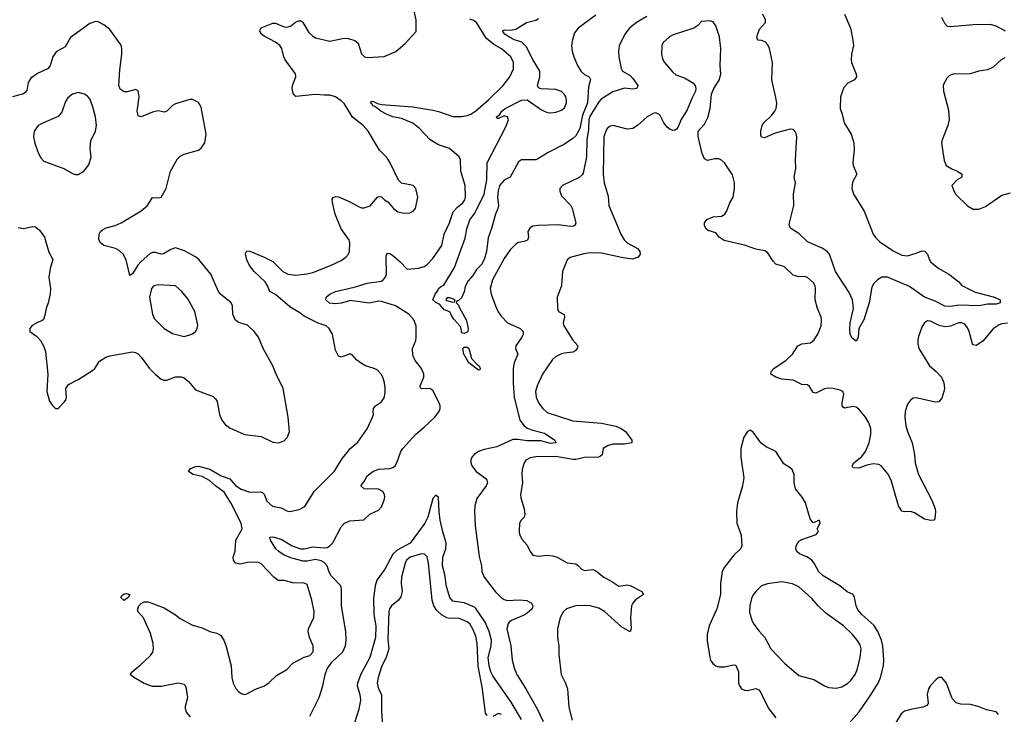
# Model space of a CAD drawing. Header units: inches. Extents: x 2057696 to 2160536, y 827480 to 1016834.
# Tile 322 of 422: x 2067700 to 2074587, y 993292 to 998150. Entities that reach past the tile are written whole.
import ezdxf

# ---------------------------------------------------------------- set-up
doc = ezdxf.new("R2010")
doc.units = ezdxf.units.IN
doc.header["$MEASUREMENT"] = 0
doc.layers.add('C0969', color=7, linetype='Continuous')
doc.layers.add('C0979', color=7, linetype='Continuous')

msp = doc.modelspace()

# ---------------------------------------------------------------- linework, layer by layer
at = {"layer": 'C0969', "color": 5}
for points, elevation in [([(2067690, 996697.1), (2067730, 996690.4), (2067790, 996703.8), (2067810, 996700.5), (2067839.2, 996679.2), (2067874.9, 996630), (2067904.8, 996524.8), (2067932.5, 996472.5), (2067912.7, 996410), (2067903.8, 996350), (2067914.9, 996270), (2067912.8, 996232.8), (2067899.1, 996170), (2067884.9, 996130), (2067877.3, 996082.7), (2067866, 996054), (2067856, 996044), (2067830, 996035.3), (2067787.5, 996012.5), (2067772, 995990), (2067772, 995970), (2067817.3, 995937.3), (2067847.1, 995907.1), (2067866.8, 995870), (2067880.7, 995830), (2067897.3, 995670), (2067891, 995550), (2067910, 995482), (2067930, 995452), (2067950, 995432), (2067970, 995432), (2068010, 995472), (2068022, 995490), (2068028.7, 995510), (2068022, 995570), (2068042, 995598), (2068110, 995633.4), (2068210, 995695.5), (2068226.6, 995710), (2068258.9, 995761.1), (2068302.7, 995790), (2068330, 995800.3), (2068490, 995827.6), (2068510, 995822.3), (2068530.3, 995810), (2068550.3, 995790), (2068607.2, 995710), (2068647, 995670), (2068690, 995636.5), (2068710, 995629), (2068730, 995629), (2068790, 995651.3), (2068830, 995652.8), (2068850, 995644.9), (2068880.7, 995620.7), (2068930, 995560.5), (2069054.1, 995514.1), (2069070, 995499.5), (2069080.5, 995480.5), (2069098.8, 995390), (2069114.7, 995350), (2069138.5, 995318.5), (2069172.5, 995292.5), (2069274, 995250), (2069390, 995234.4), (2069470, 995194.5), (2069510, 995191.3), (2069550, 995204), (2069574.5, 995230), (2069587.6, 995270), (2069578, 995370), (2069543.7, 995570), (2069494.8, 995670), (2069470.8, 995730), (2069403.5, 995850), (2069369.7, 995930), (2069340.5, 995970), (2069294.2, 996014.2), (2069230, 996032.1), (2069206.6, 996050), (2069190.7, 996090), (2069189.8, 996149.8), (2069180.4, 996170), (2069104, 996230), (2069089.8, 996250), (2069038.4, 996370), (2068953.2, 996473.2), (2068930, 996491), (2068854.1, 996534.1), (2068790, 996554.5), (2068757.4, 996542.6), (2068706.9, 996513.1), (2068690, 996509.8), (2068650, 996520.9), (2068630, 996521.5), (2068610, 996513.3), (2068550, 996459.3), (2068527.4, 996432.6), (2068490, 996373.6), (2068470, 996361.2), (2068445.7, 996470), (2068423.1, 996510), (2068395.8, 996535.8), (2068370, 996549.8), (2068290, 996571.3), (2068264.5, 996590), (2068253.6, 996610), (2068256.9, 996650), (2068265.6, 996670), (2068278.5, 996681.5), (2068305.6, 996694.4), (2068369.2, 996710), (2068410, 996728.8), (2068550, 996812.8), (2068591.3, 996848.7), (2068630, 996906.4), (2068670, 996904.4), (2068690, 996908.5), (2068724.5, 996970), (2068755.4, 997090), (2068803.3, 997176.7), (2068823.3, 997196.7), (2068850, 997210.5), (2068950, 997238.8), (2068970, 997251), (2068995.1, 997290), (2069003.7, 997350), (2068970, 997538), (2068952.1, 997572.1), (2068910, 997593.2), (2068890, 997593.2), (2068790, 997562.4), (2068770, 997549.6), (2068730, 997511.6), (2068710, 997502.9), (2068670, 997513), (2068630, 997503.5), (2068550, 997471.8), (2068530, 997477.2), (2068521.1, 997510), (2068535.1, 997610), (2068530, 997653.2), (2068510, 997661.6), (2068455, 997645), (2068430, 997646.2), (2068404, 997664), (2068393.7, 997690), (2068400.7, 997799.3), (2068415.3, 997910), (2068415.1, 997950), (2068410, 997972), (2068330, 998082.4), (2068290, 998115.1), (2068250, 998136.2), (2068230, 998136.9), (2068190, 998123.6), (2068055.2, 998024.8), (2068018.3, 997961.7), (2067954.9, 997925.1), (2067933.4, 997890), (2067914.2, 997830), (2067899.6, 997810), (2067825.2, 997774.8), (2067778.4, 997741.6), (2067758.9, 997710), (2067750, 997654), (2067739.5, 997640.5), (2067728.2, 997631.8), (2067650, 997609.7)], 520), ([(2070000, 997515.1), (2069970, 997564.2), (2069950, 997582), (2069910, 997611), (2069870, 997623.5), (2069830, 997622.4), (2069768.2, 997628.2), (2069632.7, 997612.7), (2069621.6, 997621.6), (2069614, 997634), (2069607.3, 997670), (2069609.6, 997690), (2069631.1, 997750), (2069630, 997772.7), (2069558, 997870), (2069548.5, 997890), (2069534.2, 997950), (2069520.4, 997970), (2069490, 997994), (2069410, 998034.2), (2069391.1, 998050), (2069380.5, 998070), (2069381.7, 998078.3), (2069390, 998092.4), (2069470, 998127), (2069490, 998125.7), (2069550, 998099.3), (2069570, 998098.2), (2069594.5, 998105.5), (2069630, 998133), (2069650, 998142.8), (2069670, 998141.3), (2069681.3, 998130), (2069721.8, 998061.8), (2069750, 998034.6), (2069770, 998023.6), (2069870, 998000.9), (2069970, 998021.5), (2069998.4, 998018.4), (2070000, 998017.9)], 480), ([(2070000, 996615.9), (2069948.3, 996688.3), (2069906.8, 996790), (2069887.2, 996872.8), (2069886.1, 996893.9), (2069892.8, 996907.2), (2069910, 996914.6), (2069930, 996912.3), (2070000, 996880.5)], 480), ([(2070000, 995808.8), (2069950, 995789.6), (2069930, 995796), (2069910, 995839.3), (2069887.2, 995950), (2069866, 995990), (2069842.9, 996010), (2069788.1, 996028.1), (2069690, 996076.4), (2069659.8, 996099.8), (2069590, 996141.2), (2069490, 996227.3), (2069449.2, 996249.2), (2069434.1, 996290), (2069417.9, 996317.9), (2069340.5, 996390), (2069308, 996430), (2069288.5, 996471.5), (2069279.6, 996510), (2069281.3, 996518.7), (2069290, 996533.4), (2069310, 996532.4), (2069410, 996490.3), (2069470, 996459), (2069541.5, 996390), (2069577.3, 996370), (2069630, 996363.2), (2069708.1, 996371.9), (2069750, 996383.2), (2069873.2, 996430), (2069950, 996464.9), (2069982, 996490), (2069999.3, 996510), (2070000, 996511.7)], 480), ([(2070000, 996182.5), (2069950, 996168.7), (2069910, 996163.1), (2069868.4, 996168.4), (2069842, 996190), (2069844.5, 996210), (2069869.8, 996230.2), (2069910, 996249.1), (2070000, 996269.9)], 460), ([(2068894.5, 993274.5), (2068867.8, 993307.8), (2068860.4, 993330), (2068860.4, 993350), (2068877.4, 993410), (2068866.6, 993470), (2068860.5, 993490), (2068850, 993501.3), (2068810, 993509.8), (2068693.4, 993486.6), (2068630, 993487), (2068570, 993508.3), (2068498, 993550), (2068472.3, 993570), (2068486.6, 993590), (2068544.1, 993635.9), (2068616.5, 993703.5), (2068632.7, 993727.3), (2068636.8, 993750), (2068633, 993787), (2068616.2, 993856.2), (2068565.7, 993965.7), (2068527.9, 994010), (2068526, 994030), (2068534.6, 994050), (2068550, 994068), (2068570, 994079.2), (2068599.2, 994079.2), (2068710, 994035.6), (2068790, 993988.7), (2068823.2, 993963.2), (2068910, 993916.5), (2068975.8, 993895.8), (2069030, 993872.2), (2069079.4, 993859.4), (2069105.3, 993845.2), (2069128.7, 993810), (2069145.5, 993765.5), (2069178.7, 993630), (2069184.6, 993550), (2069194.4, 993510), (2069211.8, 993471.8), (2069230, 993450.6), (2069250, 993437.1), (2069270, 993430.5), (2069290, 993434.9), (2069350, 993468.4), (2069413.2, 993490), (2069446.2, 993513.8), (2069497.7, 993562.3), (2069570, 993605.7), (2069610, 993650.3), (2069690, 993690.6), (2069730, 993704), (2069752.3, 993730), (2069752.3, 993770), (2069726.6, 993830), (2069718, 993870), (2069719.3, 993890), (2069757.6, 993970), (2069760.5, 994010), (2069744.4, 994090), (2069710, 994199.3), (2069689.6, 994209.6), (2069610, 994212.6), (2069550, 994227.4), (2069508.7, 994228.7), (2069478.4, 994250), (2069390, 994343.6), (2069370, 994352.6), (2069303.9, 994356.1), (2069242, 994342), (2069208.9, 994348.9), (2069195.3, 994370), (2069194, 994390), (2069206.6, 994433.4), (2069211.1, 994510), (2069257.4, 994590), (2069248.5, 994630), (2069178.2, 994770), (2069130, 994844.7), (2069069.6, 994889.6), (2069028, 994928), (2068976.4, 994956.4), (2068913.2, 994970), (2068882, 994990), (2068892.7, 995010), (2068930, 995024.9), (2068950, 995028), (2069030, 995007.3), (2069110, 994959.8), (2069170, 994937.8), (2069210, 994892.7), (2069250, 994867.8), (2069310, 994844.6), (2069386.9, 994846.9), (2069401, 994841), (2069410.9, 994830.9), (2069430, 994782.4), (2069467.6, 994747.6), (2069530, 994736.5), (2069570, 994715.6), (2069590, 994710.2), (2069655.8, 994724.2), (2069695, 994745), (2069759, 994850), (2069900.4, 994990), (2069957.1, 995082.9), (2070000, 995135.5)], 480), ([(2069730, 993278.7), (2069795.8, 993410), (2069821.5, 993490), (2069836.6, 993570), (2069851.8, 993610), (2069883.7, 993656.3), (2069960.5, 993730), (2069979.6, 993770), (2069984.3, 993810), (2069980.6, 993870), (2069950.8, 994050), (2069952.4, 994170), (2069945.9, 994190), (2069879.5, 994259.5), (2069865.1, 994285.1), (2069849.9, 994330), (2069830, 994354.4), (2069810, 994365.2), (2069770, 994374), (2069710, 994362.9), (2069684.1, 994364.1), (2069604.7, 994384.7), (2069550, 994405.9), (2069512.8, 994430), (2069492.5, 994450), (2069454, 994510), (2069449.7, 994530), (2069470, 994532.6), (2069530, 994516.5), (2069605.7, 994470), (2069664.9, 994450), (2069690, 994450.1), (2069750, 994463.9), (2069830, 994457), (2069850, 994459.3), (2069870, 994469.7), (2069890, 994491.8), (2069950, 994603), (2069971.8, 994628.2), (2070000, 994641)], 460)]:
    msp.add_lwpolyline(points, dxfattribs=dict(at, elevation=elevation))
for points, elevation in [([(2068110, 997640.5), (2068070, 997629.6), (2068036.9, 997603.1), (2068021.8, 997578.2), (2067995.8, 997504.2), (2067970, 997474), (2067866, 997430), (2067830.4, 997409.6), (2067802, 997370), (2067798, 997330), (2067806.9, 997286.9), (2067827.1, 997227.1), (2067846.9, 997186.9), (2067870, 997160.7), (2068010, 997110.7), (2068070, 997074), (2068090, 997067.3), (2068110, 997066.8), (2068150, 997091), (2068184.1, 997135.9), (2068199.5, 997190), (2068194.5, 997250), (2068197.5, 997302.5), (2068230, 997371.3), (2068238.4, 997410), (2068229.6, 997470), (2068210, 997548.7), (2068190, 997597.2), (2068175.4, 997615.4), (2068153.2, 997630)], 540), ([(2068670, 996296.1), (2068638, 996290), (2068622.3, 996270), (2068608.9, 996208.9), (2068628.2, 996090), (2068639.9, 996059.9), (2068710, 995990.4), (2068770, 995955.5), (2068850, 995935.5), (2068890, 995945.5), (2068910, 995954), (2068929.6, 995970.4), (2068942.7, 995990), (2068946.6, 996013.4), (2068926, 996110), (2068877.4, 996197.4), (2068832.4, 996252.4), (2068790, 996288.3)], 540), ([(2068430, 994088.3), (2068409, 994110), (2068416, 994124), (2068430, 994134), (2068444.1, 994135.9), (2068470, 994130.8), (2068459.3, 994110)], 480)]:
    msp.add_lwpolyline(points, close=True, dxfattribs=dict(at, elevation=elevation))
at = {"layer": 'C0979', "color": 5}
for points, elevation in [([(2070000, 998017.9), (2070044.8, 998004.8), (2070066.9, 997986.9), (2070090, 997911.3), (2070112, 997890), (2070130, 997884.9), (2070250, 997892.7), (2070332.1, 997927.9), (2070396.6, 997983.4), (2070472.7, 998067.3), (2070473.3, 998150), (2070455.1, 998230)], 480), ([(2070000, 996269.9), (2070050, 996281.5), (2070130, 996307.1), (2070230, 996321.2), (2070243.5, 996330), (2070259, 996350), (2070265.4, 996370), (2070263.3, 996496.7), (2070270, 996517.1), (2070290, 996516), (2070310, 996500.9), (2070359.3, 996459.3), (2070410, 996404.9), (2070490, 996412.2), (2070530, 996424.9), (2070550, 996437), (2070590, 996479.5), (2070652.5, 996570), (2070669.8, 996650), (2070707, 996730), (2070733.4, 996806.6), (2070761.5, 996838.5), (2070799.7, 996870), (2070814, 996890), (2070818, 996910), (2070815.8, 996990), (2070786, 997090), (2070783.6, 997170), (2070774, 997190), (2070706, 997250), (2070630, 997275.3), (2070571.1, 997310), (2070496.4, 997390), (2070450, 997427.6), (2070370, 997459.2), (2070310, 997472), (2070265.1, 997490), (2070226.3, 997510), (2070183.3, 997543.3), (2070170, 997548.4), (2070162.7, 997562.7), (2070153.2, 997570), (2070161.2, 997578.8), (2070170, 997580.5), (2070203.9, 997563.9), (2070230, 997557.4), (2070450, 997541.2), (2070590, 997518.5), (2070630, 997509.3), (2070730, 997472.6), (2070790, 997472.9), (2070830, 997479.6), (2070857, 997490), (2070890, 997513.1), (2070978.9, 997590), (2071082, 997690), (2071128.3, 997750), (2071154.1, 997805.9), (2071153.5, 997850), (2071135.1, 997890), (2071070, 997947.4), (2071016.1, 997976.1), (2070962.2, 998022.2), (2070896.5, 998130), (2070870, 998148), (2070850, 998155.1)], 460), ([(2071730, 998182.5), (2071606.6, 998090), (2071581.6, 998058.4), (2071567, 998010), (2071560.7, 997970), (2071564.3, 997930), (2071576.6, 997890), (2071601.9, 997830), (2071628.4, 997788.4), (2071650, 997767.8), (2071684.4, 997750), (2071692.1, 997732.1), (2071679.7, 997680.3), (2071671.5, 997570), (2071638, 997482), (2071618.7, 997390), (2071590, 997338.8), (2071570, 997319.1), (2071510, 997280.7), (2071397.5, 997222.5), (2071330, 997179), (2071310, 997169.2), (2071211, 997169), (2071190, 997155.3), (2071131, 997050), (2071090, 997026.9), (2071057.5, 996990), (2071046.4, 996953.6), (2071041.7, 996910), (2071048.2, 996850), (2071045.5, 996830), (2071028, 996790), (2071000.4, 996690), (2070976.5, 996623.5), (2070965.3, 996530), (2070950, 996474), (2070930, 996438.4), (2070896, 996404), (2070870, 996361.6), (2070837.2, 996322.8), (2070816.7, 996283.3), (2070810, 996248), (2070790, 996206), (2070770, 996186), (2070758, 996182), (2070754, 996170), (2070770, 996154), (2070778.8, 996130), (2070798.5, 996098.5), (2070822.8, 996050), (2070832.8, 996012.8), (2070837.3, 995990), (2070834, 995970), (2070830, 995964), (2070810, 995955.3), (2070798, 995958), (2070790, 995966), (2070789.2, 995990), (2070779.3, 996010), (2070736.6, 996056.6), (2070720.7, 996080.7), (2070710, 996108), (2070670, 996122), (2070639, 996159), (2070610, 996173.2), (2070589.4, 996190), (2070606, 996230), (2070624.6, 996255.4), (2070630, 996270.4), (2070650, 996287.3), (2070667, 996293), (2070742.7, 996417.3), (2070816.6, 996623.4), (2070828.1, 996688.1), (2070848.6, 996750), (2070882.8, 996797.2), (2070948.9, 996931.1), (2070968.5, 997030), (2070971.2, 997150), (2071099.9, 997400.1), (2071118.9, 997450), (2071111.5, 997471.5), (2071096.1, 997476.1), (2071084.1, 997475.9), (2071050, 997458.7), (2071040.1, 997460.1), (2071036.2, 997470), (2071055.2, 997484.8), (2071072.4, 997510), (2071095.6, 997530), (2071210, 997586.5), (2071250, 997588.9), (2071350, 997520.9), (2071390, 997501.7), (2071410, 997498), (2071450, 997502.9), (2071490, 997517.8), (2071510, 997534.4), (2071524.2, 997570), (2071525.3, 997590), (2071520.4, 997610), (2071509.7, 997630), (2071489, 997649), (2071450, 997662.2), (2071346.9, 997666.9), (2071330, 997673.2), (2071321.6, 997690), (2071338.5, 997750), (2071338.3, 997790), (2071290, 997872.1), (2071243.8, 997963.8), (2071213.2, 997993.2), (2071160.4, 998010), (2071122, 998030), (2071094.5, 998050), (2071076.3, 998070), (2071090, 998080.3), (2071130, 998076.6), (2071170, 998083.2), (2071245.3, 998130), (2071310, 998147.4), (2071330, 998157.7)], 440), ([(2072087.4, 998172.6), (2072014.6, 998130), (2071964.6, 998090), (2071933.4, 998050), (2071893, 997967), (2071887.7, 997930), (2071890.5, 997890), (2071906.7, 997810), (2071917.6, 997790), (2071970, 997759.7), (2071990, 997739.6), (2072023.7, 997690), (2072018, 997670), (2071990, 997664.1), (2071930, 997671.3), (2071850, 997646.4), (2071766.4, 997593.6), (2071750, 997574.8), (2071690, 997478.4), (2071681.8, 997450), (2071678, 997382), (2071667.1, 997310), (2071665.9, 997190), (2071642.1, 997077.9), (2071635.3, 997064.7), (2071614.4, 997045.6), (2071497.3, 996990), (2071479.3, 996970), (2071477.6, 996950), (2071490, 996919.1), (2071552.2, 996852.2), (2071564.7, 996830), (2071590.4, 996730), (2071585.8, 996714.2), (2071572.8, 996707.3), (2071550, 996704.8), (2071470, 996715.1), (2071330, 996709.7), (2071290, 996705.1), (2071270, 996695.1), (2071254.9, 996670), (2071258.7, 996630), (2071251.5, 996608.5), (2071230, 996598.7), (2071190, 996591.6), (2071170, 996580.5), (2071130, 996541.3), (2071090, 996481.1), (2071007.5, 996330), (2070990.2, 996270), (2070997.6, 996230), (2071028.3, 996150), (2071048.1, 996108.1), (2071070, 996075.3), (2071111.2, 996031.2), (2071200.7, 995990), (2071222.4, 995970), (2071222, 995950), (2071211.7, 995930), (2071170.4, 995870), (2071168.4, 995850), (2071184.4, 995810), (2071159.1, 995750), (2071151.1, 995710), (2071151.7, 995608.3), (2071158.8, 995510), (2071199, 995350), (2071228.4, 995310), (2071250, 995294.2), (2071290, 995278.2), (2071370, 995258.1), (2071444.2, 995210), (2071450.6, 995190), (2071413.9, 995186.1), (2071344.8, 995204.8), (2071250, 995203.6), (2071184.8, 995215.2), (2071150, 995214.2), (2071038, 995162), (2070950, 995143.7), (2070910, 995130.5), (2070880.2, 995110), (2070862.8, 995090), (2070854.9, 995070), (2070854.9, 995050), (2070863.2, 995030), (2070893.4, 994990), (2070960.2, 994940.2), (2070968.9, 994930), (2070971.5, 994911.5), (2070964, 994890), (2070898.6, 994801.4), (2070884.1, 994750), (2070881.5, 994710), (2070887, 994610), (2070915.1, 994395.1), (2070930.2, 994330), (2070933.8, 994290), (2070948, 994250), (2071028.3, 994148.3), (2071068.9, 994108.9), (2071090, 994093.9), (2071110, 994086.8), (2071193.7, 994093.7), (2071247.5, 994087.5), (2071279.1, 994070), (2071290.3, 994050.3), (2071283.7, 994030), (2071250, 993998.7), (2071230, 993985.3), (2071144.9, 993950), (2071124.2, 993935.8), (2071115.8, 993924.2), (2071108.3, 993890), (2071135.4, 993770), (2071143.9, 993670), (2071160.2, 993610), (2071176.9, 993570), (2071241.1, 993470), (2071318.7, 993330), (2071360.8, 993240.8)], 460), ([(2073470.4, 998190), (2073512, 998090), (2073527.5, 998007.5), (2073532, 997970), (2073517.6, 997910), (2073516.4, 997870), (2073519.3, 997850), (2073550.6, 997770), (2073554, 997750), (2073538.8, 997730), (2073493, 997707), (2073463.6, 997676.4), (2073441.7, 997610), (2073438.7, 997530), (2073454, 997490), (2073467.2, 997430), (2073517, 997350), (2073535.3, 997290), (2073536.2, 997243.8), (2073528.4, 997150), (2073530.5, 997130), (2073556.3, 997070), (2073525.9, 997014.1), (2073519.5, 996970), (2073533.4, 996930), (2073606, 996810), (2073668.8, 996650), (2073686.2, 996626.2), (2073716.8, 996596.8), (2073810, 996534.2), (2073870, 996504.2), (2073910, 996499.5), (2073970, 996516.5), (2074010, 996534), (2074031.1, 996531.1), (2074050.4, 996510), (2074062.8, 996470), (2074073.4, 996453.4), (2074130, 996410.7), (2074198, 996370), (2074270, 996318), (2074290, 996291.3), (2074384, 996244), (2074518, 996210), (2074558, 996190), (2074558, 996170), (2074530, 996159.5), (2074470, 996159.5), (2074410.8, 996149.2), (2074270, 996154.6), (2074210, 996144.6), (2074170, 996147.1), (2074102.4, 996182.4), (2074028.2, 996210), (2073924.5, 996284.5), (2073770, 996349.6), (2073730, 996349.6), (2073699.1, 996330), (2073675.3, 996304.7), (2073660.6, 996279.4), (2073642, 996170), (2073604.2, 996050), (2073570.6, 995990), (2073565.5, 995930), (2073560.9, 995919.1), (2073550, 995901.2), (2073523.3, 995923.3), (2073510, 995949), (2073507.7, 995987.7), (2073510, 996031), (2073532.1, 996130), (2073525.3, 996190), (2073501.2, 996241.2), (2073406.9, 996390), (2073365.3, 996510), (2073348.4, 996530), (2073312.7, 996552.7), (2073210, 996597.4), (2073150, 996654.8), (2073094.5, 996690), (2073082.4, 996710), (2073084, 996730), (2073116.1, 996850), (2073113.2, 996930), (2073127.2, 997010), (2073116.2, 997050), (2073129.9, 997110), (2073126.6, 997170), (2073136.5, 997330), (2073130, 997362), (2073110, 997382.2), (2073090, 997385.8), (2072983.4, 997356.6), (2072910, 997323.7), (2072890, 997329.2), (2072883.6, 997343.6), (2072883.6, 997370), (2072893.7, 997410), (2072906, 997430), (2072959.7, 997480.3), (2072982.7, 997510), (2072990.8, 997530), (2072995.1, 997564.9), (2072990, 997606), (2072960.7, 997730), (2072966.4, 997850), (2072944, 997950), (2072934.2, 997974.2), (2072915.3, 997995.3), (2072890, 998005), (2072866.3, 998006.3), (2072857.7, 998017.7), (2072855.3, 998030), (2072875, 998085), (2072916.3, 998130), (2072916.9, 998150), (2072898.7, 998190)], 460), ([(2074595.3, 998070), (2074530, 998105.6), (2074490, 998116.3), (2074370, 998115.1), (2074210, 998099.7), (2074190, 998103.1), (2074170, 998124.2), (2074150, 998164.7)], 460), ([(2074610, 996027.7), (2074570, 996022.8), (2074550, 996015.5), (2074510, 995987.1), (2074437.3, 995902.7), (2074390, 995871.1), (2074370, 995875.6), (2074363.9, 995883.9), (2074341.1, 995970), (2074330, 995995.1), (2074310, 996021.1), (2074290, 996030.9), (2074270, 996030.8), (2074210, 996007.3), (2074170, 996001.7), (2074131.7, 996011.7), (2074070, 996041.6), (2074050, 996044.5), (2074028.2, 996030), (2074010, 995999), (2073986.5, 995933.5), (2073982.6, 995910), (2073982.9, 995882.9), (2073990, 995851.3), (2074063.8, 995730), (2074110.5, 995690), (2074148, 995650), (2074164.9, 995610), (2074168.2, 995570), (2074164.9, 995550), (2074150, 995504), (2074130, 995477.2), (2074104, 995476), (2073970, 995505.2), (2073950, 995504), (2073930.6, 995489.4), (2073910, 995462), (2073892.7, 995410), (2073890.3, 995369.7), (2073898.9, 995310), (2073910, 995271), (2073943.1, 995190), (2073958.7, 995110), (2073964.6, 995050), (2073986.7, 994970), (2074080.3, 994790), (2074103.1, 994730), (2074106, 994710), (2074102, 994658), (2074094, 994650), (2074072.5, 994647.5), (2074030, 994655.8), (2073960, 994700), (2073930, 994711.1), (2073890, 994707.8), (2073870, 994712.3), (2073846, 994750), (2073795.7, 994930), (2073772.9, 994972.9), (2073726.9, 995030), (2073710, 995040.3), (2073670, 995043), (2073626.6, 995033.4), (2073570, 995013.3), (2073530, 995017), (2073522.6, 995030), (2073534.7, 995050), (2073590, 995096.3), (2073616.8, 995130), (2073641.3, 995190), (2073654.3, 995250), (2073653.9, 995290), (2073640.5, 995330), (2073615.4, 995370), (2073570, 995425.8), (2073550, 995439.4), (2073530, 995444), (2073470, 995434.3), (2073460.5, 995440.5), (2073453, 995450), (2073452.1, 995470), (2073464.5, 995530), (2073457.2, 995550), (2073439.3, 995559.3), (2073390, 995571.5), (2073350, 995572.6), (2073330, 995568.3), (2073270, 995538), (2073260.1, 995540.1), (2073250, 995542.9), (2073224.9, 995584.9), (2073210, 995596.3), (2073170, 995599.7), (2073110, 995629.8), (2073030, 995635.3), (2072989.4, 995650), (2072954, 995670), (2072957.4, 995690), (2072975.1, 995710), (2073061.1, 995770), (2073106.3, 995810), (2073142.9, 995870), (2073170, 995882.3), (2073232.7, 995890), (2073257.6, 995910), (2073283.6, 995950), (2073305.1, 996010), (2073307.6, 996050), (2073305.6, 996070), (2073280.5, 996130), (2073263.6, 996190), (2073266.3, 996270), (2073264.2, 996290), (2073253.6, 996310), (2073210, 996347), (2073190, 996355.1), (2073150, 996352.3), (2073110, 996364.5), (2073050, 996422.4), (2072990, 996441.1), (2072970, 996461.3), (2072930, 996521.7), (2072913.3, 996533.3), (2072850, 996545.7), (2072770, 996573.7), (2072627.1, 996607.1), (2072591.9, 996630), (2072570, 996658.7), (2072515.2, 996675.2), (2072498.4, 996690), (2072489.5, 996710), (2072489.3, 996730), (2072506.3, 996753.7), (2072550, 996772.2), (2072610, 996776.4), (2072631.8, 996790), (2072647, 996813), (2072667.2, 996870), (2072691.1, 996910), (2072700.4, 996970), (2072699.7, 997010), (2072685.5, 997065.5), (2072629.7, 997150), (2072610, 997167.2), (2072590, 997177.2), (2072562.4, 997177.6), (2072510, 997165.1), (2072490, 997176), (2072473.9, 997213.9), (2072446, 997334), (2072445.2, 997370), (2072490, 997420.7), (2072513.9, 997466.1), (2072528.7, 997530), (2072538.4, 997630), (2072555.6, 997670), (2072591.6, 997728.4), (2072603.5, 997770), (2072600.3, 997830), (2072603.6, 997950), (2072594, 998030), (2072570, 998108), (2072550, 998135.3), (2072530, 998142), (2072470, 998138), (2072442.8, 998110), (2072414.8, 998090), (2072270, 998045.1), (2072246, 998030), (2072201.3, 997990), (2072192, 997970), (2072190.4, 997910), (2072196.2, 997876.2), (2072210.4, 997850), (2072265.7, 997785.7), (2072290, 997764.9), (2072350, 997743.8), (2072408.6, 997708.6), (2072424.9, 997690), (2072430.7, 997670), (2072427.7, 997650), (2072401.2, 997598.8), (2072370, 997519), (2072327.3, 997452.7), (2072303.4, 997396.6), (2072294.9, 997385.1), (2072282, 997378), (2072270, 997375.6), (2072250, 997381.3), (2072230, 997398), (2072205.7, 997430), (2072179.1, 997479.1), (2072169.7, 997489.7), (2072150, 997499.5), (2072130, 997493.6), (2072090, 997469.8), (2072022.3, 997410), (2071990, 997389.8), (2071950, 997385.8), (2071850.3, 997409.7), (2071830, 997404.7), (2071810.2, 997389.8), (2071802.3, 997377.7), (2071786.8, 997330), (2071780.9, 997070), (2071789.4, 997009.4), (2071815.6, 996915.6), (2071820.8, 996850), (2071905.5, 996650), (2071928.3, 996610), (2071950, 996590.3), (2072021, 996550), (2072038.8, 996530), (2072041, 996510), (2072026, 996490), (2071983.7, 996476.3), (2071910, 996487.1), (2071770, 996518.2), (2071690, 996520.3), (2071646.3, 996513.7), (2071567.7, 996492.3), (2071550, 996486), (2071530.2, 996469.8), (2071496.5, 996390), (2071490.4, 996290), (2071460.4, 996210), (2071461.7, 996130), (2071469.2, 996109.2), (2071509.1, 996089.1), (2071511.6, 996070), (2071502.7, 996030), (2071505.4, 996010), (2071569.4, 995909.4), (2071604.9, 995870), (2071600.3, 995850), (2071585.9, 995834.1), (2071570, 995825.1), (2071510, 995818.5), (2071490, 995812.3), (2071447.7, 995792.3), (2071426, 995774), (2071356, 995670), (2071319.6, 995590), (2071308.9, 995550), (2071311.7, 995510), (2071330, 995470.5), (2071360.3, 995430), (2071390, 995402.7), (2071570, 995343.7), (2071770, 995327.9), (2071870, 995306.3), (2071907, 995290), (2071937, 995270), (2071982, 995210), (2071981, 995190), (2071930, 995180.9), (2071850, 995180.3), (2071810.7, 995170), (2071782.4, 995150), (2071773.3, 995106.7), (2071763.4, 995096.6), (2071748.9, 995091.1), (2071651.6, 995088.4), (2071590, 995074.5), (2071570, 995074), (2071450, 995094.8), (2071310, 995092.8), (2071270, 995085.4), (2071240.5, 995070), (2071228, 995052), (2071215.2, 995004.8), (2071212.2, 994970), (2071216.2, 994910), (2071202.4, 994830), (2071205, 994805), (2071228.7, 994730), (2071232.7, 994690), (2071228.1, 994671.9), (2071206.8, 994650), (2071196.3, 994630), (2071194, 994570), (2071197.3, 994550), (2071215.2, 994515.2), (2071250, 994476), (2071270.6, 994430.6), (2071290, 994404.7), (2071330, 994397.3), (2071390, 994404.9), (2071430, 994400.3), (2071458.8, 994390), (2071530, 994350.5), (2071590, 994345.5), (2071610, 994330.7), (2071630, 994306.7), (2071650, 994298.7), (2071710, 994304.4), (2071730, 994294.6), (2071785.7, 994250), (2071841, 994221), (2071890, 994187.2), (2071950, 994198), (2071970, 994191.8), (2072050.7, 994150), (2072062.8, 994130), (2072008.4, 994091.6), (2071988.7, 994070), (2071979.5, 994050), (2071972.8, 993970), (2071978, 993890), (2071970, 993869.3), (2071910, 993904.4), (2071789.8, 994010), (2071750, 994034.5), (2071690.3, 994050.3), (2071650, 994053.9), (2071587.3, 994050), (2071525.7, 994030), (2071503.2, 994010), (2071481.7, 993970), (2071461.3, 993890), (2071461.7, 993830), (2071471.8, 993770), (2071470.4, 993710), (2071487.9, 993570), (2071517.4, 993510), (2071531.1, 993471.1), (2071542.1, 993342.1), (2071565.2, 993250)], 480), ([(2074590, 997884), (2074566, 997870), (2074510, 997818), (2074470, 997799.6), (2074408.8, 997791.2), (2074348.2, 997771.8), (2074230.4, 997769.6), (2074214.4, 997765.6), (2074201.3, 997758.7), (2074181.7, 997738.3), (2074159.5, 997690), (2074162.6, 997650), (2074196.7, 997516.7), (2074200.9, 997450), (2074191.5, 997410), (2074151.8, 997310), (2074146.9, 997286.9), (2074166.2, 997166.2), (2074180.7, 997130), (2074224.3, 997104.3), (2074260.7, 997090), (2074290.7, 997070), (2074290.8, 997050), (2074256.3, 997030), (2074220.7, 996990), (2074233.2, 996953.2), (2074248.1, 996928.1), (2074328.8, 996848.8), (2074370, 996826), (2074410, 996824.4), (2074455.5, 996844.5), (2074570, 996922), (2074630, 996938.8)], 480), ([(2070000, 996880.5), (2070010, 996876), (2070070, 996842.6), (2070090, 996834.9), (2070110, 996833.7), (2070152.5, 996847.5), (2070202, 996910), (2070210, 996914), (2070230, 996910.8), (2070251, 996890), (2070275.3, 996875.3), (2070316, 996830), (2070346.2, 996806.2), (2070390, 996796.3), (2070430, 996798.8), (2070453.2, 996810), (2070469.3, 996830.7), (2070485.2, 996910), (2070472.3, 996970), (2070453.2, 996990), (2070370, 997008), (2070350, 997028), (2070292.7, 997150), (2070267.5, 997187.5), (2070217.5, 997237.5), (2070137.7, 997370), (2070102, 997410), (2070028.5, 997468.5), (2070000, 997515.1)], 480), ([(2070000, 996511.7), (2070007, 996530), (2070009.6, 996590), (2070004.2, 996610), (2070000, 996615.9)], 480), ([(2070000, 994641), (2070010, 994645.5), (2070107.2, 994652.8), (2070150, 994692.4), (2070210, 994719.5), (2070230, 994743.1), (2070249.7, 994790), (2070253.5, 994810), (2070251.2, 994830), (2070239.6, 994850), (2070210, 994867.3), (2070195.3, 994870), (2070130, 994866.3), (2070109.8, 994869.8), (2070087, 994890), (2070110, 994920.3), (2070130, 994958.9), (2070170, 994990.2), (2070210, 995006.5), (2070290, 995010.2), (2070310, 995017.4), (2070326, 995030), (2070337.6, 995050), (2070367.3, 995130), (2070380.7, 995150), (2070470, 995251.7), (2070530, 995299.6), (2070604.7, 995370), (2070633.3, 995410), (2070641.6, 995430), (2070641.6, 995450), (2070633.6, 995470), (2070590, 995557.6), (2070570, 995570.7), (2070508.8, 995568.8), (2070501.5, 995581.5), (2070501, 995590), (2070526.6, 995650), (2070527.6, 995670), (2070511.8, 995710), (2070466.1, 995766.1), (2070450, 995804), (2070448.6, 995850), (2070470, 995907.3), (2070473.2, 995930), (2070472.8, 996010), (2070456.4, 996050), (2070421.3, 996090), (2070329.4, 996149.4), (2070230, 996179.5), (2070210, 996180.6), (2070147.2, 996167.2), (2070010, 996185.2), (2070000, 996182.5)], 460), ([(2070000, 995135.5), (2070010, 995147.7), (2070065.3, 995194.7), (2070130.7, 995289.3), (2070168.3, 995370), (2070174.3, 995390), (2070171.9, 995408.1), (2070176, 995430), (2070189.2, 995450), (2070230, 995477.3), (2070250, 995506), (2070257.4, 995542.6), (2070257.4, 995570), (2070252.6, 995610), (2070239.7, 995650), (2070229.6, 995670), (2070201, 995701), (2070173.9, 995713.9), (2070119, 995730), (2070090, 995745.1), (2070059.3, 995770), (2070026.6, 995806.6), (2070010, 995812.7), (2070000, 995808.8)], 480), ([(2073502.4, 993230), (2073572.6, 993310), (2073650, 993421.3), (2073704.2, 993510), (2073720.8, 993550), (2073741.5, 993630), (2073745.2, 993670), (2073737.7, 993770), (2073728.5, 993810), (2073701.7, 993870), (2073674.3, 993914.3), (2073589.9, 993989.9), (2073562.8, 994022.8), (2073549.9, 994050), (2073539.3, 994110), (2073529.8, 994129.8), (2073487.9, 994147.9), (2073436.8, 994190), (2073319.7, 994259.7), (2073289.1, 994289.1), (2073256.5, 994350), (2073239.8, 994370), (2073210, 994390.6), (2073155.2, 994415.2), (2073136.4, 994430), (2073129.8, 994450), (2073132.1, 994470), (2073150, 994502), (2073170, 994514.9), (2073272.3, 994550), (2073286.6, 994570), (2073279.3, 994590), (2073299.3, 994630), (2073294, 994650), (2073250, 994632.3), (2073230, 994659.5), (2073197.3, 994770), (2073173.8, 994810), (2073125.5, 994870), (2073116.9, 994910), (2073116.8, 994970), (2073103.1, 995003.1), (2073090, 995017), (2073044.9, 995044.9), (2072989.8, 995129.8), (2072922.2, 995162.2), (2072887.4, 995187.4), (2072830, 995266), (2072810, 995279.3), (2072790, 995269), (2072764.9, 995230), (2072744.9, 995150), (2072743.8, 995090), (2072765.2, 994945.2), (2072755.8, 994890), (2072720.3, 994770), (2072713.7, 994710), (2072717, 994630), (2072745.7, 994545.7), (2072752.2, 994470), (2072743, 994450), (2072695.4, 994404.6), (2072630, 994321.6), (2072612.9, 994290), (2072602.4, 994210), (2072602, 994130), (2072575.9, 994030), (2072523.6, 993910), (2072509.1, 993850), (2072508.3, 993808.3), (2072526.5, 993690), (2072533.1, 993670), (2072548.3, 993648.3), (2072570, 993631.8), (2072590, 993624.6), (2072630, 993624), (2072690, 993638.7), (2072710, 993634.9), (2072727.4, 993590), (2072729.1, 993509.1), (2072735.8, 993490), (2072750, 993470.5), (2072770, 993461.1), (2072790, 993459.5), (2072850, 993471.7), (2072870, 993463.8), (2072885.1, 993445.1), (2072902.3, 993402.3), (2072940.4, 993330), (2072990, 993266.8)], 520), ([(2071210, 993256.4), (2071137, 993377), (2071010, 993560.9), (2070994.7, 993590), (2070983.4, 993630), (2070978.2, 993690), (2070997.8, 993770), (2070999.6, 993810), (2070985, 993870), (2070955.7, 993935.7), (2070891.5, 994031.5), (2070880.9, 994040.9), (2070810, 994071.5), (2070730, 994084.1), (2070709.5, 994109.5), (2070686, 994186), (2070673.8, 994270), (2070657.2, 994330), (2070659.1, 994390), (2070681.6, 994450), (2070682.4, 994490), (2070656.9, 994576.9), (2070641.6, 994650), (2070633.6, 994710), (2070630, 994808), (2070610, 994823.7), (2070590, 994800.9), (2070556.1, 994670), (2070535, 994630), (2070431, 994489), (2070339.6, 994440.4), (2070310, 994412), (2070253.9, 994306.1), (2070199, 994230), (2070187.1, 994190), (2070175.4, 994104.6), (2070178.3, 993990), (2070192.5, 993910), (2070189.7, 993830), (2070149.2, 993690), (2070087.6, 993572.4), (2070062.6, 993510), (2070060.5, 993490), (2070080.1, 993430), (2070083.6, 993390), (2070071.6, 993328.4), (2070028.4, 993188.4)], 460), ([(2070970, 993283.5), (2070959, 993299), (2070936.6, 993470), (2070907.7, 993627.7), (2070901.3, 993790), (2070890, 993837.6), (2070870, 993887.8), (2070850, 993924), (2070830, 993938.8), (2070770, 993963.5), (2070710, 993962.8), (2070686.9, 993966.9), (2070650, 993986.9), (2070617.2, 994017.2), (2070596.5, 994050), (2070585.2, 994090), (2070559.8, 994350), (2070550, 994394), (2070532.4, 994412.4), (2070510, 994415.5), (2070430.4, 994390), (2070405.2, 994370), (2070395.5, 994350), (2070370.2, 994250), (2070367.9, 994210), (2070375.8, 994150), (2070367, 994113), (2070349.1, 994090), (2070301.3, 994050), (2070287.3, 994030), (2070281.5, 994010), (2070275.1, 993815.1), (2070282.8, 993750), (2070263.2, 993690), (2070233.5, 993630), (2070207.3, 993550), (2070201.3, 993510), (2070210, 993470.7), (2070231.7, 993430), (2070231.1, 993310), (2070240.2, 993190)], 480), ([(2074547, 993290), (2074530, 993309.4), (2074463.3, 993323.3), (2074405.4, 993345.4), (2074350, 993359.7), (2074282, 993362), (2074250, 993372), (2074223.5, 993403.5), (2074182, 993510), (2074150, 993549.2), (2074130, 993549.2), (2074110, 993535.1), (2074070, 993492.7), (2074056.4, 993470), (2074047.2, 993430), (2074054.4, 993370), (2074046.4, 993353.6), (2074017.6, 993342.4), (2073933.6, 993326.4), (2073890, 993313), (2073865.6, 993294.4), (2073826.4, 993230)], 520), ([(2071070, 993289.6), (2071050, 993297.4), (2071010, 993276.9)], 480)]:
    msp.add_lwpolyline(points, dxfattribs=dict(at, elevation=elevation))
for points, elevation in [([(2070710, 996206), (2070690, 996206), (2070682, 996190), (2070685.4, 996185.4), (2070730, 996174), (2070742, 996178), (2070746, 996190)], 440), ([(2070910, 995699), (2070841.2, 995750), (2070807.6, 995810), (2070800.9, 995850), (2070810, 995860.7), (2070830, 995860.7), (2070842.8, 995850), (2070860.9, 995780.9), (2070899.1, 995739.1), (2070914, 995730), (2070921, 995710), (2070918, 995702)], 440), ([(2073030, 994218.4), (2072930, 994205.6), (2072890, 994189.6), (2072848.5, 994150), (2072831.3, 994128.7), (2072818, 994102), (2072806.9, 994050), (2072805.8, 994005.8), (2072820.3, 993950), (2072830.3, 993930), (2072870, 993874.9), (2072913, 993830), (2072954.9, 993750), (2073050.2, 993650.2), (2073150, 993563.7), (2073254.7, 993534.7), (2073330, 993492), (2073359.9, 993479.9), (2073410, 993474.9), (2073450, 993484.9), (2073490, 993508), (2073512.6, 993527.4), (2073543.5, 993570), (2073557.1, 993602.9), (2073579.4, 993690), (2073584.8, 993750), (2073578.5, 993778.5), (2073559.1, 993810), (2073525.7, 993850), (2073463.5, 993910), (2073339.4, 993999.4), (2073285.1, 994050), (2073241.3, 994101.3), (2073150, 994184.2), (2073105.6, 994205.6)], 540)]:
    msp.add_lwpolyline(points, close=True, dxfattribs=dict(at, elevation=elevation))

doc.saveas('drawing.dxf')
